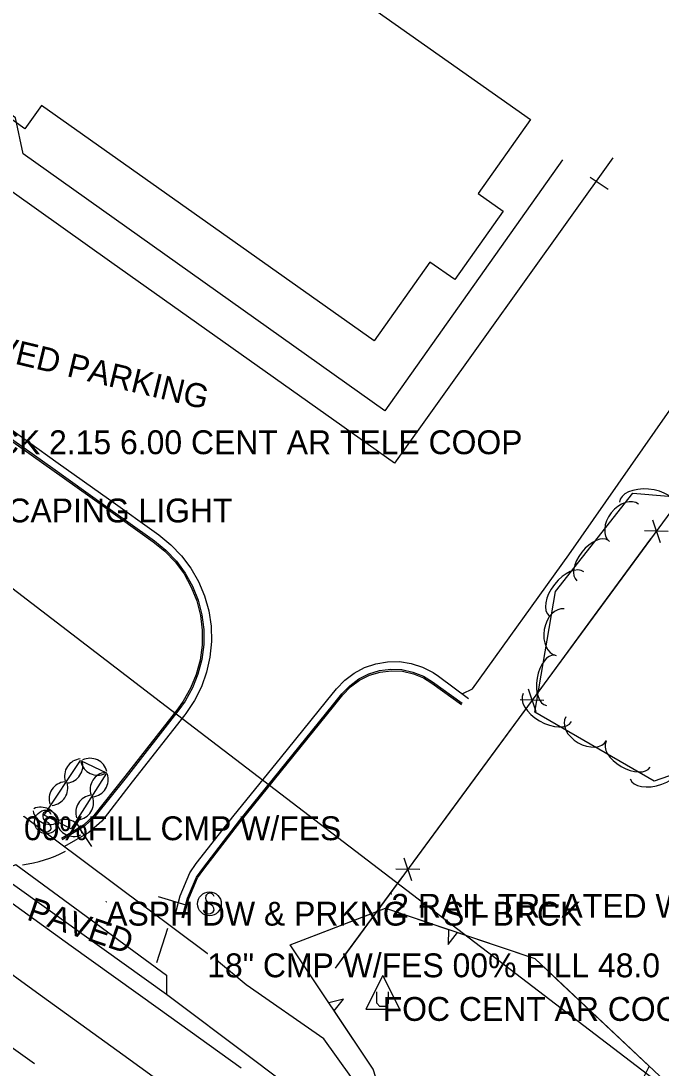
# Model space of a CAD drawing. Extents: x 954793 to 988390, y 1867850 to 1924428.
# Drawn here: x 962183.9 to 962318, y 1901569.5 to 1901788.9 of the extents above; entities that cross this region are included whole.
import ezdxf

# ---------------------------------------------------------------- set-up
doc = ezdxf.new("R2010")
doc.units = 0
for name, color, linetype in [('S_BUILDING', 7, 'Continuous'), ('S_CURB', 7, 'Continuous'), ('S_DITCHLINE', 7, 'Continuous'), ('S_DRG_PT_SYM', 7, 'Continuous'), ('S_EDGE_BITUMINOUS', 7, 'Continuous'), ('S_EDGE_CONCRETE', 7, 'Continuous'), ('S_EDGE_PAVEMENT', 7, 'Continuous'), ('S_FENCE', 7, 'Continuous'), ('S_MISC_STRUCTURES_ANNOT', 7, 'Continuous'), ('S_MSC_PT_SYM', 7, 'Continuous'), ('S_PARKING', 7, 'Continuous'), ('S_PARKING_ANNOT', 7, 'Continuous'), ('S_PAVEMENT_CROWN', 7, 'Continuous'), ('S_SHOULDER', 7, 'Continuous'), ('S_SIDE_DRAIN', 7, 'Continuous'), ('S_SIDE_DRAIN_ANNOT', 7, 'Continuous'), ('S_SIDEWALK', 7, 'Continuous'), ('S_SIGN', 7, 'Continuous'), ('S_SIGN_ANNOT', 7, 'Continuous'), ('S_SURVEY_TEXT_ANNOT', 7, 'Continuous'), ('S_TREE', 7, 'Continuous'), ('S_UNDERGROUND_CABLE', 7, 'Continuous'), ('S_UTILITY_POLE_ANNOT', 7, 'Continuous'), ('S_UTL_PT_SYM', 7, 'Continuous'), ('S_WATER_UTILITIES', 7, 'Continuous')]:
    doc.layers.add(name, color=color, linetype=linetype)

msp = doc.modelspace()

# ---------------------------------------------------------------- linework, layer by layer
at = {"layer": 'S_BUILDING'}
msp.add_lwpolyline([(962192.42, 1901837.95), (962239.7, 1901804.51), (962243.13, 1901809.36), (962257.81, 1901798.97), (962254.29, 1901794), (962290.68, 1901768.26), (962279.72, 1901752.77), (962284.94, 1901749.08), (962274.79, 1901734.72), (962269.59, 1901738.4), (962257.9, 1901721.88), (962188.15, 1901771.21), (962184.72, 1901766.35), (962171.17, 1901775.94), (962174.7, 1901780.93), (962160.1, 1901791.25), (962171.66, 1901807.61), (962158.93, 1901816.61), (962168.55, 1901830.21), (962180.82, 1901821.54)], close=True, dxfattribs=at)
at = {"layer": 'S_CURB'}
for points in [[(962303.18, 1901756.2), (962306.91, 1901753.7)], [(962171.77, 1901708.09), (962190.37, 1901694.93), (962200.99, 1901687.36), (962211.61, 1901679.79), (962214.04, 1901677.81), (962216.2, 1901675.54), (962218.05, 1901673.02), (962219.56, 1901670.28), (962220.71, 1901667.37), (962221.49, 1901664.33), (962221.87, 1901661.23), (962221.85, 1901658.1), (962221.43, 1901654.99), (962220.62, 1901651.97), (962219.43, 1901649.07), (962217.88, 1901646.35), (962216.72, 1901644.73), (962205.67, 1901630.57), (962199.17, 1901622.37), (962196.98, 1901620.37), (962192.35, 1901617.59)], [(962171.94, 1901708.33), (962190.54, 1901695.17), (962201.18, 1901687.59), (962211.83, 1901680), (962214.27, 1901678.02), (962216.44, 1901675.74), (962218.3, 1901673.2), (962219.83, 1901670.45), (962221, 1901667.53), (962221.78, 1901664.48), (962222.18, 1901661.36), (962222.17, 1901658.22), (962221.77, 1901655.1), (962220.97, 1901652.05), (962219.8, 1901649.13), (962218.26, 1901646.38), (962216.98, 1901644.58), (962205.91, 1901630.38), (962199.39, 1901622.17), (962197.16, 1901620.13), (962192.5, 1901617.33)], [(962217.64, 1901601.05), (962218.79, 1901605.1), (962220.65, 1901609.5), (962221.97, 1901611.31), (962229.74, 1901621.41), (962239.46, 1901633.43), (962249.17, 1901645.45), (962251.15, 1901647.91), (962252.78, 1901649.61), (962254.68, 1901651.01), (962256.78, 1901652.07), (962259.04, 1901652.77), (962261.37, 1901653.07), (962263.73, 1901652.97), (962266.03, 1901652.47), (962268.22, 1901651.6), (962270.13, 1901650.44), (962276.35, 1901645.94)], [(962217.92, 1901600.96), (962219.07, 1901605), (962220.91, 1901609.35), (962222.21, 1901611.13), (962229.98, 1901621.23), (962239.68, 1901633.23), (962249.38, 1901645.24), (962251.34, 1901647.66), (962252.96, 1901649.35), (962254.84, 1901650.73), (962256.93, 1901651.78), (962259.17, 1901652.46), (962261.49, 1901652.74), (962263.83, 1901652.63), (962266.11, 1901652.11), (962268.27, 1901651.22), (962270.01, 1901650.15), (962276.17, 1901645.69)], [(962196.01, 1901619.89), (962198.69, 1901615.88)], [(962218.47, 1901603.62), (962212.72, 1901605.35)]]:
    msp.add_lwpolyline(points, dxfattribs=at)
at = {"layer": 'S_DITCHLINE'}
msp.add_lwpolyline([(962485.71, 1901401.53), (962468.44, 1901411.61), (962451.17, 1901421.69), (962439.15, 1901430.01), (962427.12, 1901438.33), (962415.1, 1901446.65), (962403.07, 1901454.97), (962385.13, 1901469.07), (962367.19, 1901483.18), (962356.16, 1901491.53), (962345.13, 1901499.88), (962334.1, 1901508.23), (962323.07, 1901516.58), (962309.05, 1901527.84), (962295.04, 1901539.1), (962277.43, 1901551.76), (962259.82, 1901564.43), (962253.23, 1901563.03), (962253.02, 1901567.71), (962247.36, 1901575.6), (962231.05, 1901586.89), (962224.89, 1901592.05)], dxfattribs=at)
at = {"layer": 'S_DRG_PT_SYM'}
for points in [[(962184.5, 1901622.22), (962184.5, 1901622.27), (962184.5, 1901622.22), (962184.45, 1901622.22), (962184.5, 1901622.22), (962184.5, 1901622.17), (962184.5, 1901622.22), (962184.55, 1901622.22)], [(962222.92, 1901593.49), (962222.92, 1901593.54), (962222.92, 1901593.49), (962222.87, 1901593.49), (962222.92, 1901593.49), (962222.92, 1901593.44), (962222.92, 1901593.49), (962222.97, 1901593.49)]]:
    msp.add_lwpolyline(points, dxfattribs=at)
at = {"layer": 'S_EDGE_BITUMINOUS'}
msp.add_lwpolyline([(962178.82, 1901610.35), (962182.81, 1901612.13), (962198.61, 1901600.51), (962214.41, 1901588.9), (962214.39, 1901584.95)], dxfattribs=at)
at = {"layer": 'S_EDGE_CONCRETE'}
for points in [[(962172.93, 1901709.68), (962191.7, 1901696.27), (962202.24, 1901688.74), (962212.77, 1901681.21), (962215.29, 1901679.16), (962217.54, 1901676.82), (962219.49, 1901674.23), (962221.1, 1901671.41), (962222.35, 1901668.41), (962223.22, 1901665.29), (962223.71, 1901662.08), (962223.79, 1901658.84), (962223.48, 1901655.61), (962222.77, 1901652.44), (962221.68, 1901649.38), (962220.22, 1901646.48), (962218.41, 1901643.79), (962218.21, 1901643.53), (962207.17, 1901629.42), (962200.81, 1901621.18), (962198.07, 1901618.85), (962192.99, 1901615.89)], [(962216.14, 1901601.33), (962217.23, 1901605.56), (962219.24, 1901610.35), (962220.63, 1901612.33), (962228.55, 1901622.5), (962238.24, 1901634.44), (962247.92, 1901646.38), (962250, 1901648.93), (962251.72, 1901650.74), (962253.71, 1901652.25), (962255.91, 1901653.42), (962258.27, 1901654.22), (962260.73, 1901654.64), (962263.22, 1901654.66), (962265.68, 1901654.28), (962268.06, 1901653.51), (962270.28, 1901652.37), (962271.4, 1901651.61), (962277.65, 1901646.95)]]:
    msp.add_lwpolyline(points, dxfattribs=at)
at = {"layer": 'S_EDGE_PAVEMENT'}
for points in [[(962019.53, 1901721.26), (962033.86, 1901710.9), (962051.34, 1901698.32), (962068.81, 1901685.74), (962086.26, 1901673.22), (962103.71, 1901660.7), (962119.99, 1901648.94), (962136.28, 1901637.19), (962156.22, 1901622.69), (962176.15, 1901608.2), (962194.41, 1901595.1), (962212.66, 1901581.99), (962230.02, 1901569.49)], [(961999.05, 1901705.6), (962018.25, 1901691.66), (962035.89, 1901679.02), (962053.54, 1901666.39), (962072.22, 1901653), (962090.9, 1901639.61), (962106.37, 1901628.45), (962121.85, 1901617.28), (962141.89, 1901602.77), (962161.93, 1901588.27), (962179.85, 1901575.33), (962186.68, 1901570.4)]]:
    msp.add_lwpolyline(points, dxfattribs=at)
at = {"layer": 'S_FENCE'}
for p, q in [((962316.23, 1901684.38), (962317.84, 1901679.64)), ((962319.53, 1901681.95), (962314.54, 1901682.07)), ((962290.18, 1901648.93), (962291.79, 1901644.2)), ((962293.49, 1901646.51), (962288.49, 1901646.62)), ((962264.14, 1901613.49), (962265.74, 1901608.76)), ((962267.44, 1901611.07), (962262.44, 1901611.18))]:
    msp.add_line(p, q, dxfattribs=at)
for points in [[(962356.11, 1901735.17), (962249.71, 1901590.4)], [(962315.85, 1901680.4), (962304.01, 1901664.29)], [(962304.01, 1901664.29), (962292.17, 1901648.18)], [(962289.8, 1901644.96), (962277.96, 1901628.84)], [(962277.96, 1901628.84), (962266.12, 1901612.73)], [(962263.75, 1901609.51), (962251.91, 1901593.4)], [(962251.91, 1901593.4), (962249.71, 1901590.4)]]:
    msp.add_lwpolyline(points, dxfattribs=at)
at = {"layer": 'S_MSC_PT_SYM'}
for points in [[(962261.49, 1901605.97), (962261.49, 1901606.02), (962261.49, 1901605.97), (962261.44, 1901605.97), (962261.49, 1901605.97), (962261.49, 1901605.92), (962261.49, 1901605.97), (962261.54, 1901605.97)], [(962201.75, 1901604.32), (962201.75, 1901604.37), (962201.75, 1901604.32), (962201.7, 1901604.32), (962201.75, 1901604.32), (962201.75, 1901604.27), (962201.75, 1901604.32), (962201.8, 1901604.32)]]:
    msp.add_lwpolyline(points, dxfattribs=at)
at = {"layer": 'S_PARKING'}
for points in [[(962307.93, 1901760.26), (962262.14, 1901696.23), (962202.91, 1901738.24), (962146.23, 1901778.54), (962166.33, 1901807.22)], [(962276.48, 1901647.98), (962278.5, 1901648.97), (962298.69, 1901677.02), (962340.57, 1901736.99)], [(962212.34, 1901591.58), (962214.68, 1901598.81)]]:
    msp.add_lwpolyline(points, dxfattribs=at)
msp.add_arc((962180.76, 1901638.46), 26.62, 277.3771, 297.8225, dxfattribs=at)
at = {"layer": 'S_PAVEMENT_CROWN'}
msp.add_lwpolyline([(962007.07, 1901714.94), (962026.2, 1901701.21), (962043.59, 1901688.73), (962060.97, 1901676.25), (962079.38, 1901662.96), (962097.78, 1901649.68), (962113.42, 1901638.49), (962129.07, 1901627.31), (962149.06, 1901612.89), (962169.05, 1901598.47), (962187.14, 1901585.38), (962205.23, 1901572.28), (962223.01, 1901559.38)], dxfattribs=at)
msp.add_lwpolyline([(962007.07, 1901714.94), (962026.2, 1901701.21), (962043.59, 1901688.73), (962060.97, 1901676.25), (962079.38, 1901662.96), (962097.78, 1901649.68), (962113.42, 1901638.49), (962129.07, 1901627.31), (962149.06, 1901612.89), (962169.05, 1901598.47), (962187.14, 1901585.38), (962205.23, 1901572.28), (962223.01, 1901559.38)], dxfattribs=at)
at = {"layer": 'S_SHOULDER'}
msp.add_lwpolyline([(962021.23, 1901723.71), (962035.73, 1901713.11), (962046.29, 1901705.53), (962056.84, 1901697.96), (962070.77, 1901688.26), (962082.27, 1901679.97), (962093.77, 1901671.67), (962105.64, 1901663.16), (962121.97, 1901651.38), (962138.3, 1901639.6), (962158.55, 1901624.98), (962178.8, 1901610.36), (962196.6, 1901597.65), (962214.4, 1901584.95), (962232.02, 1901571.68), (962246.77, 1901560.57)], dxfattribs=at)
at = {"layer": 'S_SIDE_DRAIN'}
msp.add_line((962222.92, 1901593.49), (962184.5, 1901622.22), dxfattribs=at)
at = {"layer": 'S_SIDEWALK'}
msp.add_lwpolyline([(962297.4, 1901759.86), (962260.14, 1901707.21), (962184.36, 1901761.08), (962182.76, 1901768.61), (962172.62, 1901775.92), (962166.7, 1901774.05), (962153.24, 1901783.4)], dxfattribs=at)
at = {"layer": 'S_SIGN'}
for centre in [(962189.23, 1901621.06), (962223.37, 1901603.88)]:
    msp.add_circle(centre, 2.49, dxfattribs=at)
for centre, radius, start, end in [((962189.92, 1901622.38), 1.5, 167.1196, 241.9813), ((962189.31, 1901622.32), 0.95, 16.5258, 156.8957), ((962189.08, 1901620.23), 1.28, 204.641, 335.359), ((962188.82, 1901619.71), 1.4, 358.6529, 73.7063), ((962223.45, 1901605.15), 0.95, 16.5258, 156.8957), ((962224.06, 1901605.21), 1.5, 167.1196, 241.9813), ((962222.96, 1901602.54), 1.4, 358.6529, 73.7063), ((962223.22, 1901603.06), 1.28, 204.641, 335.359)]:
    msp.add_arc(centre, radius, start, end, dxfattribs=at)
at = {"layer": 'S_TREE'}
for p, q in [((962273.49, 1901598.5), (962273.43, 1901595.36)), ((962273.43, 1901595.36), (962275.35, 1901597.87)), ((962251.47, 1901583.92), (962248.41, 1901583.11)), ((962249.5, 1901581.47), (962251.47, 1901583.92)), ((962315.52, 1901569.86), (962314.15, 1901567.03))]:
    msp.add_line(p, q, dxfattribs=at)
for points in [[(962334.12, 1901700.02), (962346.26, 1901684.94), (962357.19, 1901660.77), (962346.09, 1901639.87), (962316.59, 1901629.56), (962291.59, 1901644.08), (962295.94, 1901669.37), (962312.14, 1901689.97), (962343.67, 1901687.33)], [(962201.79, 1901631.3), (962194.42, 1901619.62), (962188.77, 1901622.49), (962196.38, 1901633.93), (962201.82, 1901631.36)], [(962201.53, 1901631.4), (962201.47, 1901631.31)], [(962193.61, 1901629.25), (962193.66, 1901629.34)], [(962355.39, 1901536.18), (962400.53, 1901495.46), (962429.05, 1901477.49), (962461.98, 1901448.29), (962484.03, 1901427.44), (962476.53, 1901404.31), (962457.63, 1901404.79), (962430.97, 1901420.47), (962412.44, 1901442.99), (962374.93, 1901469.19), (962347.35, 1901481.04), (962317.57, 1901500.81), (962289.8, 1901521.39), (962266.36, 1901542.15), (962257.69, 1901569.21), (962240.27, 1901595.28), (962260.31, 1901602.94), (962291.56, 1901592.42), (962322.54, 1901563.26), (962355.59, 1901536.16)], [(962249.95, 1901598.98), (962260.31, 1901602.94), (962273.49, 1901598.5)], [(962248.41, 1901583.11), (962240.27, 1901595.28), (962249.95, 1901598.98)], [(962275.35, 1901597.87), (962291.56, 1901592.42), (962297.31, 1901587)], [(962297.31, 1901587), (962315.52, 1901569.86)], [(962260.35, 1901560.93), (962257.69, 1901569.21), (962249.5, 1901581.47)]]:
    msp.add_lwpolyline(points, dxfattribs=at)
for centre, start, end in [((962198.35, 1901630.75), 13.9018, 115.4987), ((962196.64, 1901630.64), 95.5762, 197.1731), ((962193.21, 1901632.84), 275.5762, 17.1731), ((962199.95, 1901634.5), 193.9018, 295.4987), ((962202.01, 1901627.83), 96.9393, 198.5362), ((962198.53, 1901629.94), 276.9393, 18.5362), ((962193.4, 1901625.83), 95.5762, 197.1731), ((962190.06, 1901628.15), 275.5762, 17.1731), ((962198.99, 1901623.05), 96.9393, 198.5362), ((962195.47, 1901625.1), 276.9393, 18.5362), ((962189.97, 1901624.16), 192.3305, 293.9274), ((962188.04, 1901620.5), 12.3305, 113.9274), ((962193.11, 1901617.95), 12.3305, 113.9274), ((962194.93, 1901621.65), 192.3305, 293.9274)]:
    msp.add_arc(centre, 3.64, start, end, dxfattribs=at)
for centre, major_axis, ratio in [((962315.16, 1901687.59), (-5.85, 0.49), 0.55008), ((962310.27, 1901683.74), (-3.06, -3.9), 0.685311), ((962303.7, 1901675.81), (-3.3, -4.2), 0.540699), ((962298.21, 1901668.84), (-3.63, -4.61), 0.55008), ((962296.89, 1901660.82), (-0.84, -4.88), 0.685311), ((962294.89, 1901650.71), (-0.9, -5.27), 0.540699), ((962294.19, 1901645.02), (5.07, -2.95), 0.55008), ((962302.33, 1901640.59), (4.28, -2.49), 0.685311), ((962311.11, 1901635.19), (4.62, -2.69), 0.540699), ((962317.11, 1901631.99), (5.54, 1.94), 0.55008)]:
    msp.add_ellipse(centre, major_axis=major_axis, ratio=ratio, start_param=3.141593, end_param=6.283185, dxfattribs=at)
at = {"layer": 'S_UNDERGROUND_CABLE'}
for p, q in [((962259.69, 1901588.88), (962256.17, 1901581.79)), ((962259.69, 1901588.88), (962263.18, 1901581.79)), ((962258.49, 1901583.03), (962258.49, 1901585.47)), ((962260.85, 1901585.47), (962260.85, 1901583.03)), ((962256.17, 1901581.79), (962263.18, 1901581.79)), ((962259.11, 1901582.37), (962258.49, 1901583.03)), ((962260.31, 1901582.37), (962259.11, 1901582.37)), ((962260.85, 1901583.03), (962260.31, 1901582.37))]:
    msp.add_line(p, q, dxfattribs=at)
at = {"layer": 'S_UTL_PT_SYM'}
msp.add_lwpolyline([(962213.15, 1901646.16), (962213.15, 1901646.21), (962213.15, 1901646.16), (962213.1, 1901646.16), (962213.15, 1901646.16), (962213.15, 1901646.11), (962213.15, 1901646.16), (962213.2, 1901646.16)], dxfattribs=at)
at = {"layer": 'S_WATER_UTILITIES'}
for p, q in [((962213.15, 1901646.16), (962158.47, 1901688.03)), ((962475.54, 1901445.58), (962213.15, 1901646.16))]:
    msp.add_line(p, q, dxfattribs=at)

# ---------------------------------------------------------------- texts
at = {"layer": 'S_MISC_STRUCTURES_ANNOT'}
msp.add_text('LANDSCAPING LIGHT', height=5, dxfattribs=at).set_placement((962158.73, 1901683.83))
at = {"layer": 'S_PARKING_ANNOT'}
for s, height, rotation, p in [('PAVED PARKING', 5.0004, 346.4963, (962169.43, 1901720.24)), ('PAVED', 5, 341.1833, (962184.87, 1901600.62))]:
    msp.add_text(s, height=height, rotation=rotation, dxfattribs=at).set_placement(p)
at = {"layer": 'S_SIDE_DRAIN_ANNOT'}
for s, p in [('00%FILL CMP W/FES', (962184.5, 1901617.22)), ('18" CMP W/FES 00% FILL 48.0', (962222.92, 1901588.49))]:
    msp.add_text(s, height=5, dxfattribs=at).set_placement(p)
at = {"layer": 'S_SIGN_ANNOT'}
msp.add_text('0.0 BRICK 2.15 6.00 CENT AR TELE COOP', height=5, dxfattribs=at).set_placement((962156.33, 1901698.13))
at = {"layer": 'S_SURVEY_TEXT_ANNOT'}
for s, p in [('2 RAIL TREATED WOOD FE', (962261.49, 1901600.97)), ('ASPH DW & PRKNG 1 ST BRCK', (962201.75, 1901599.32))]:
    msp.add_text(s, height=5, dxfattribs=at).set_placement(p)
at = {"layer": 'S_UTILITY_POLE_ANNOT'}
msp.add_text('FOC CENT AR COOP', height=5, dxfattribs=at).set_placement((962259.69, 1901579.35))

doc.saveas('drawing.dxf')
